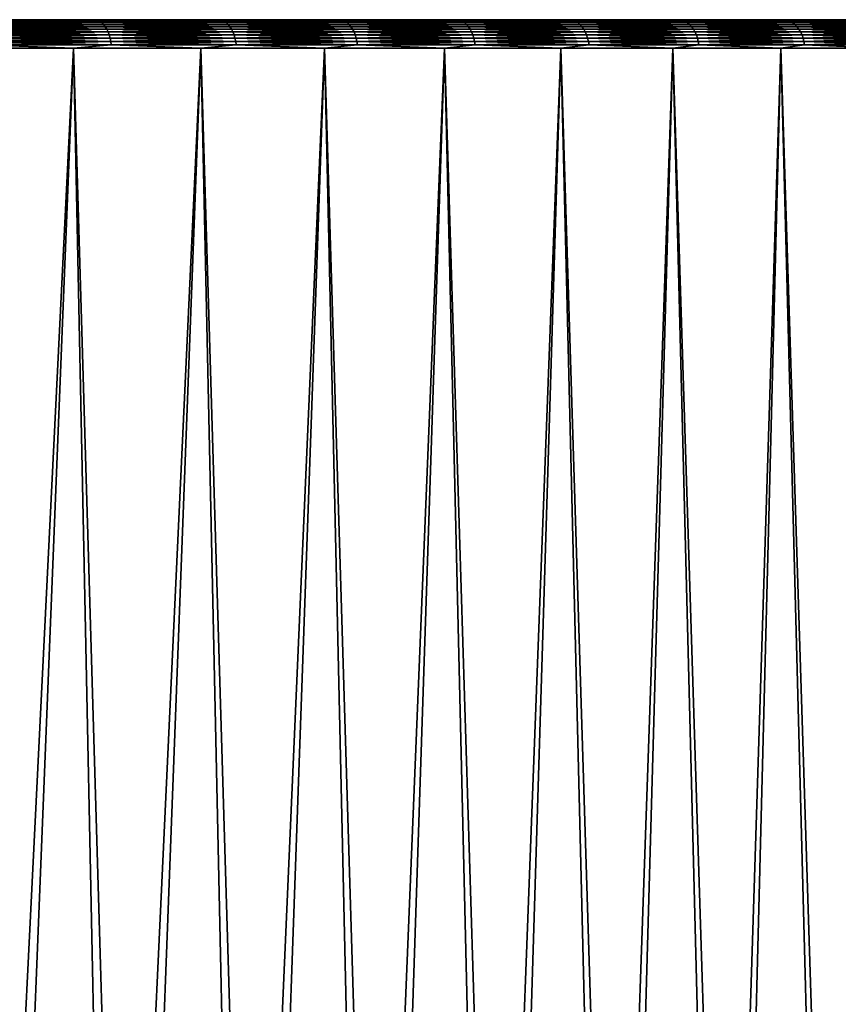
# Model space of a CAD drawing. Header units: millimetres. Extents: x -46 to 46, y -9 to 3208.
# Tile 318 of 401: x 26 to 34, y 1 to 11. Entities that reach past the tile are written whole.
import ezdxf

# ---------------------------------------------------------------- set-up
doc = ezdxf.new("R2010")
doc.units = ezdxf.units.MM
doc.header["$LTSCALE"] = 65.185185
for name, color, linetype in [('3', 7, 'CONTINUOUS'), ('4', 7, 'CONTINUOUS'), ('5', 7, 'CONTINUOUS'), ('6', 7, 'CONTINUOUS')]:
    doc.layers.add(name, color=color, linetype=linetype)

msp = doc.modelspace()

# ---------------------------------------------------------------- linework, layer by layer
at = {"layer": '3', "color": 7, "linetype": 'CONTINUOUS'}
for points in [[(26.588, 10.71, -36.318), (25.635, -8.483, -37.809), (25.259, 10.71, -37.254), (26.588, 10.71, -36.318)], [(26.984, -8.483, -36.859), (25.635, -8.483, -37.809), (26.588, 10.71, -36.318), (26.984, -8.483, -36.859)], [(27.881, 10.71, -35.335), (26.984, -8.483, -36.859), (26.588, 10.71, -36.318), (27.881, 10.71, -35.335)], [(28.297, -8.483, -35.861), (26.984, -8.483, -36.859), (27.881, 10.71, -35.335), (28.297, -8.483, -35.861)], [(29.139, 10.71, -34.305), (28.297, -8.483, -35.861), (27.881, 10.71, -35.335), (29.139, 10.71, -34.305)], [(29.573, -8.483, -34.816), (28.297, -8.483, -35.861), (29.139, 10.71, -34.305), (29.573, -8.483, -34.816)], [(30.358, 10.71, -33.231), (29.573, -8.483, -34.816), (29.139, 10.71, -34.305), (30.358, 10.71, -33.231)], [(30.81, -8.483, -33.725), (29.573, -8.483, -34.816), (30.358, 10.71, -33.231), (30.81, -8.483, -33.725)], [(31.538, 10.71, -32.113), (30.81, -8.483, -33.725), (30.358, 10.71, -33.231), (31.538, 10.71, -32.113)], [(32.008, -8.483, -32.591), (30.81, -8.483, -33.725), (31.538, 10.71, -32.113), (32.008, -8.483, -32.591)], [(32.677, 10.71, -30.953), (32.008, -8.483, -32.591), (31.538, 10.71, -32.113), (32.677, 10.71, -30.953)], [(33.164, -8.483, -31.414), (32.008, -8.483, -32.591), (32.677, 10.71, -30.953), (33.164, -8.483, -31.414)], [(33.773, 10.71, -29.754), (33.164, -8.483, -31.414), (32.677, 10.71, -30.953), (33.773, 10.71, -29.754)], [(34.276, -8.483, -30.197), (33.164, -8.483, -31.414), (33.773, 10.71, -29.754), (34.276, -8.483, -30.197)], [(34.825, 10.71, -28.515), (34.276, -8.483, -30.197), (33.773, 10.71, -29.754), (34.825, 10.71, -28.515)], [(35.344, -8.483, -28.939), (34.276, -8.483, -30.197), (34.825, 10.71, -28.515), (35.344, -8.483, -28.939)]]:
    msp.add_3dface(points, dxfattribs=at)
at = {"layer": '4', "color": 7, "linetype": 'CONTINUOUS'}
for points in [[(26.588, 10.71, 36.318), (25.259, 10.71, 37.254), (25.818, -8.483, 37.685), (26.588, 10.71, 36.318)], [(27.155, -8.483, 36.733), (26.588, 10.71, 36.318), (25.818, -8.483, 37.685), (27.155, -8.483, 36.733)], [(27.881, 10.71, 35.335), (26.588, 10.71, 36.318), (27.155, -8.483, 36.733), (27.881, 10.71, 35.335)], [(28.457, -8.483, 35.734), (27.881, 10.71, 35.335), (27.155, -8.483, 36.733), (28.457, -8.483, 35.734)], [(29.139, 10.71, 34.305), (27.881, 10.71, 35.335), (28.457, -8.483, 35.734), (29.139, 10.71, 34.305)], [(29.722, -8.483, 34.689), (29.139, 10.71, 34.305), (28.457, -8.483, 35.734), (29.722, -8.483, 34.689)], [(30.358, 10.71, 33.231), (29.139, 10.71, 34.305), (29.722, -8.483, 34.689), (30.358, 10.71, 33.231)], [(30.949, -8.483, 33.599), (30.358, 10.71, 33.231), (29.722, -8.483, 34.689), (30.949, -8.483, 33.599)], [(31.538, 10.71, 32.113), (30.358, 10.71, 33.231), (30.949, -8.483, 33.599), (31.538, 10.71, 32.113)], [(32.135, -8.483, 32.465), (31.538, 10.71, 32.113), (30.949, -8.483, 33.599), (32.135, -8.483, 32.465)], [(32.677, 10.71, 30.953), (31.538, 10.71, 32.113), (32.135, -8.483, 32.465), (32.677, 10.71, 30.953)], [(33.281, -8.483, 31.29), (32.677, 10.71, 30.953), (32.135, -8.483, 32.465), (33.281, -8.483, 31.29)], [(33.773, 10.71, 29.754), (32.677, 10.71, 30.953), (33.281, -8.483, 31.29), (33.773, 10.71, 29.754)], [(34.383, -8.483, 30.075), (33.773, 10.71, 29.754), (33.281, -8.483, 31.29), (34.383, -8.483, 30.075)], [(34.825, 10.71, 28.515), (33.773, 10.71, 29.754), (34.383, -8.483, 30.075), (34.825, 10.71, 28.515)]]:
    msp.add_3dface(points, dxfattribs=at)
at = {"layer": '5', "color": 7, "linetype": 'CONTINUOUS'}
for points in [[(26.411, 11, 36.076), (25.091, 11, 37.006), (25.519, 10.998, 36.755), (26.411, 11, 36.076)], [(26.815, 10.998, 35.82), (26.411, 11, 36.076), (25.519, 10.998, 36.755), (26.815, 10.998, 35.82)], [(27.696, 11, 35.099), (26.411, 11, 36.076), (26.815, 10.998, 35.82), (27.696, 11, 35.099)], [(28.076, 10.998, 34.841), (27.696, 11, 35.099), (26.815, 10.998, 35.82), (28.076, 10.998, 34.841)], [(28.945, 11, 34.076), (27.696, 11, 35.099), (28.076, 10.998, 34.841), (28.945, 11, 34.076)], [(29.302, 10.998, 33.816), (28.945, 11, 34.076), (28.076, 10.998, 34.841), (29.302, 10.998, 33.816)], [(30.156, 11, 33.009), (28.945, 11, 34.076), (29.302, 10.998, 33.816), (30.156, 11, 33.009)], [(30.49, 10.998, 32.749), (30.156, 11, 33.009), (29.302, 10.998, 33.816), (30.49, 10.998, 32.749)], [(31.328, 11, 31.899), (30.156, 11, 33.009), (30.49, 10.998, 32.749), (31.328, 11, 31.899)], [(31.64, 10.998, 31.64), (31.328, 11, 31.899), (30.49, 10.998, 32.749), (31.64, 10.998, 31.64)], [(32.46, 11, 30.747), (31.328, 11, 31.899), (31.64, 10.998, 31.64), (32.46, 11, 30.747)], [(32.749, 10.998, 30.49), (32.46, 11, 30.747), (31.64, 10.998, 31.64), (32.749, 10.998, 30.49)], [(33.549, 11, 29.555), (32.46, 11, 30.747), (32.749, 10.998, 30.49), (33.549, 11, 29.555)], [(33.816, 10.998, 29.302), (33.549, 11, 29.555), (32.749, 10.998, 30.49), (33.816, 10.998, 29.302)], [(34.594, 11, 28.325), (33.549, 11, 29.555), (33.816, 10.998, 29.302), (34.594, 11, 28.325)], [(34.841, 10.998, 28.076), (34.594, 11, 28.325), (33.816, 10.998, 29.302), (34.841, 10.998, 28.076)], [(26.815, 10.998, 35.82), (25.519, 10.998, 36.755), (26.836, 10.992, 35.848), (26.815, 10.998, 35.82)], [(26.836, 10.992, 35.848), (25.519, 10.998, 36.755), (25.539, 10.992, 36.783), (26.836, 10.992, 35.848)], [(26.836, 10.992, 35.848), (25.539, 10.992, 36.783), (26.856, 10.981, 35.876), (26.836, 10.992, 35.848)], [(26.856, 10.981, 35.876), (25.539, 10.992, 36.783), (25.559, 10.981, 36.811), (26.856, 10.981, 35.876)], [(26.856, 10.981, 35.876), (25.559, 10.981, 36.811), (26.876, 10.967, 35.902), (26.856, 10.981, 35.876)], [(26.876, 10.967, 35.902), (25.559, 10.981, 36.811), (25.577, 10.967, 36.838), (26.876, 10.967, 35.902)], [(26.876, 10.967, 35.902), (25.577, 10.967, 36.838), (26.894, 10.949, 35.926), (26.876, 10.967, 35.902)], [(26.894, 10.949, 35.926), (25.577, 10.967, 36.838), (25.594, 10.949, 36.863), (26.894, 10.949, 35.926)], [(26.894, 10.949, 35.926), (25.594, 10.949, 36.863), (26.911, 10.928, 35.949), (26.894, 10.949, 35.926)], [(26.911, 10.928, 35.949), (25.594, 10.949, 36.863), (25.611, 10.928, 36.886), (26.911, 10.928, 35.949)], [(26.911, 10.928, 35.949), (25.611, 10.928, 36.886), (26.926, 10.903, 35.969), (26.911, 10.928, 35.949)], [(26.926, 10.903, 35.969), (25.611, 10.928, 36.886), (25.625, 10.903, 36.907), (26.926, 10.903, 35.969)], [(26.926, 10.903, 35.969), (25.625, 10.903, 36.907), (26.94, 10.876, 35.987), (26.926, 10.903, 35.969)], [(26.94, 10.876, 35.987), (25.625, 10.903, 36.907), (25.638, 10.876, 36.926), (26.94, 10.876, 35.987)], [(28.076, 10.998, 34.841), (26.815, 10.998, 35.82), (28.098, 10.992, 34.868), (28.076, 10.998, 34.841)], [(28.098, 10.992, 34.868), (26.815, 10.998, 35.82), (26.836, 10.992, 35.848), (28.098, 10.992, 34.868)], [(28.098, 10.992, 34.868), (26.836, 10.992, 35.848), (28.119, 10.981, 34.894), (28.098, 10.992, 34.868)], [(28.119, 10.981, 34.894), (26.836, 10.992, 35.848), (26.856, 10.981, 35.876), (28.119, 10.981, 34.894)], [(28.119, 10.981, 34.894), (26.856, 10.981, 35.876), (28.14, 10.967, 34.919), (28.119, 10.981, 34.894)], [(28.14, 10.967, 34.919), (26.856, 10.981, 35.876), (26.876, 10.967, 35.902), (28.14, 10.967, 34.919)], [(28.14, 10.967, 34.919), (26.876, 10.967, 35.902), (28.159, 10.949, 34.943), (28.14, 10.967, 34.919)], [(28.159, 10.949, 34.943), (26.876, 10.967, 35.902), (26.894, 10.949, 35.926), (28.159, 10.949, 34.943)], [(28.159, 10.949, 34.943), (26.894, 10.949, 35.926), (28.177, 10.928, 34.965), (28.159, 10.949, 34.943)], [(28.177, 10.928, 34.965), (26.894, 10.949, 35.926), (26.911, 10.928, 35.949), (28.177, 10.928, 34.965)], [(28.177, 10.928, 34.965), (26.911, 10.928, 35.949), (28.193, 10.903, 34.985), (28.177, 10.928, 34.965)], [(28.193, 10.903, 34.985), (26.911, 10.928, 35.949), (26.926, 10.903, 35.969), (28.193, 10.903, 34.985)], [(28.193, 10.903, 34.985), (26.926, 10.903, 35.969), (28.207, 10.876, 35.003), (28.193, 10.903, 34.985)], [(28.207, 10.876, 35.003), (26.926, 10.903, 35.969), (26.94, 10.876, 35.987), (28.207, 10.876, 35.003)], [(29.302, 10.998, 33.816), (28.076, 10.998, 34.841), (29.325, 10.992, 33.843), (29.302, 10.998, 33.816)], [(29.325, 10.992, 33.843), (28.076, 10.998, 34.841), (28.098, 10.992, 34.868), (29.325, 10.992, 33.843)], [(29.325, 10.992, 33.843), (28.098, 10.992, 34.868), (29.347, 10.981, 33.868), (29.325, 10.992, 33.843)], [(29.347, 10.981, 33.868), (28.098, 10.992, 34.868), (28.119, 10.981, 34.894), (29.347, 10.981, 33.868)], [(29.347, 10.981, 33.868), (28.119, 10.981, 34.894), (29.368, 10.967, 33.893), (29.347, 10.981, 33.868)], [(29.368, 10.967, 33.893), (28.119, 10.981, 34.894), (28.14, 10.967, 34.919), (29.368, 10.967, 33.893)], [(29.368, 10.967, 33.893), (28.14, 10.967, 34.919), (29.388, 10.949, 33.916), (29.368, 10.967, 33.893)], [(29.388, 10.949, 33.916), (28.14, 10.967, 34.919), (28.159, 10.949, 34.943), (29.388, 10.949, 33.916)], [(29.388, 10.949, 33.916), (28.159, 10.949, 34.943), (29.407, 10.928, 33.937), (29.388, 10.949, 33.916)], [(29.407, 10.928, 33.937), (28.159, 10.949, 34.943), (28.177, 10.928, 34.965), (29.407, 10.928, 33.937)], [(29.407, 10.928, 33.937), (28.177, 10.928, 34.965), (29.424, 10.903, 33.957), (29.407, 10.928, 33.937)], [(29.424, 10.903, 33.957), (28.177, 10.928, 34.965), (28.193, 10.903, 34.985), (29.424, 10.903, 33.957)], [(29.424, 10.903, 33.957), (28.193, 10.903, 34.985), (29.438, 10.876, 33.974), (29.424, 10.903, 33.957)], [(29.438, 10.876, 33.974), (28.193, 10.903, 34.985), (28.207, 10.876, 35.003), (29.438, 10.876, 33.974)], [(30.49, 10.998, 32.749), (29.302, 10.998, 33.816), (30.514, 10.992, 32.774), (30.49, 10.998, 32.749)], [(30.514, 10.992, 32.774), (29.302, 10.998, 33.816), (29.325, 10.992, 33.843), (30.514, 10.992, 32.774)], [(30.514, 10.992, 32.774), (29.325, 10.992, 33.843), (30.537, 10.981, 32.799), (30.514, 10.992, 32.774)], [(30.537, 10.981, 32.799), (29.325, 10.992, 33.843), (29.347, 10.981, 33.868), (30.537, 10.981, 32.799)], [(30.537, 10.981, 32.799), (29.347, 10.981, 33.868), (30.559, 10.967, 32.823), (30.537, 10.981, 32.799)], [(30.559, 10.967, 32.823), (29.347, 10.981, 33.868), (29.368, 10.967, 33.893), (30.559, 10.967, 32.823)], [(30.559, 10.967, 32.823), (29.368, 10.967, 33.893), (30.58, 10.949, 32.845), (30.559, 10.967, 32.823)], [(30.58, 10.949, 32.845), (29.368, 10.967, 33.893), (29.388, 10.949, 33.916), (30.58, 10.949, 32.845)], [(30.58, 10.949, 32.845), (29.388, 10.949, 33.916), (30.599, 10.928, 32.866), (30.58, 10.949, 32.845)], [(30.599, 10.928, 32.866), (29.388, 10.949, 33.916), (29.407, 10.928, 33.937), (30.599, 10.928, 32.866)], [(30.599, 10.928, 32.866), (29.407, 10.928, 33.937), (30.617, 10.903, 32.885), (30.599, 10.928, 32.866)], [(30.617, 10.903, 32.885), (29.407, 10.928, 33.937), (29.424, 10.903, 33.957), (30.617, 10.903, 32.885)], [(30.617, 10.903, 32.885), (29.424, 10.903, 33.957), (30.632, 10.876, 32.901), (30.617, 10.903, 32.885)], [(30.632, 10.876, 32.901), (29.424, 10.903, 33.957), (29.438, 10.876, 33.974), (30.632, 10.876, 32.901)], [(31.64, 10.998, 31.64), (30.49, 10.998, 32.749), (31.664, 10.992, 31.664), (31.64, 10.998, 31.64)], [(31.664, 10.992, 31.664), (30.49, 10.998, 32.749), (30.514, 10.992, 32.774), (31.664, 10.992, 31.664)], [(31.664, 10.992, 31.664), (30.514, 10.992, 32.774), (31.688, 10.981, 31.688), (31.664, 10.992, 31.664)], [(31.688, 10.981, 31.688), (30.514, 10.992, 32.774), (30.537, 10.981, 32.799), (31.688, 10.981, 31.688)], [(31.688, 10.981, 31.688), (30.537, 10.981, 32.799), (31.711, 10.967, 31.711), (31.688, 10.981, 31.688)], [(31.711, 10.967, 31.711), (30.537, 10.981, 32.799), (30.559, 10.967, 32.823), (31.711, 10.967, 31.711)], [(31.711, 10.967, 31.711), (30.559, 10.967, 32.823), (31.733, 10.949, 31.733), (31.711, 10.967, 31.711)], [(31.733, 10.949, 31.733), (30.559, 10.967, 32.823), (30.58, 10.949, 32.845), (31.733, 10.949, 31.733)], [(31.733, 10.949, 31.733), (30.58, 10.949, 32.845), (31.753, 10.928, 31.753), (31.733, 10.949, 31.733)], [(31.753, 10.928, 31.753), (30.58, 10.949, 32.845), (30.599, 10.928, 32.866), (31.753, 10.928, 31.753)], [(31.753, 10.928, 31.753), (30.599, 10.928, 32.866), (31.771, 10.903, 31.771), (31.753, 10.928, 31.753)], [(31.771, 10.903, 31.771), (30.599, 10.928, 32.866), (30.617, 10.903, 32.885), (31.771, 10.903, 31.771)], [(31.771, 10.903, 31.771), (30.617, 10.903, 32.885), (31.787, 10.876, 31.787), (31.771, 10.903, 31.771)], [(31.787, 10.876, 31.787), (30.617, 10.903, 32.885), (30.632, 10.876, 32.901), (31.787, 10.876, 31.787)], [(32.749, 10.998, 30.49), (31.64, 10.998, 31.64), (32.774, 10.992, 30.514), (32.749, 10.998, 30.49)], [(32.774, 10.992, 30.514), (31.64, 10.998, 31.64), (31.664, 10.992, 31.664), (32.774, 10.992, 30.514)], [(32.774, 10.992, 30.514), (31.664, 10.992, 31.664), (32.799, 10.981, 30.537), (32.774, 10.992, 30.514)], [(32.799, 10.981, 30.537), (31.664, 10.992, 31.664), (31.688, 10.981, 31.688), (32.799, 10.981, 30.537)], [(32.799, 10.981, 30.537), (31.688, 10.981, 31.688), (32.823, 10.967, 30.559), (32.799, 10.981, 30.537)], [(32.823, 10.967, 30.559), (31.688, 10.981, 31.688), (31.711, 10.967, 31.711), (32.823, 10.967, 30.559)], [(32.823, 10.967, 30.559), (31.711, 10.967, 31.711), (32.845, 10.949, 30.58), (32.823, 10.967, 30.559)], [(32.845, 10.949, 30.58), (31.711, 10.967, 31.711), (31.733, 10.949, 31.733), (32.845, 10.949, 30.58)], [(32.845, 10.949, 30.58), (31.733, 10.949, 31.733), (32.866, 10.928, 30.599), (32.845, 10.949, 30.58)], [(32.866, 10.928, 30.599), (31.733, 10.949, 31.733), (31.753, 10.928, 31.753), (32.866, 10.928, 30.599)], [(32.866, 10.928, 30.599), (31.753, 10.928, 31.753), (32.885, 10.903, 30.617), (32.866, 10.928, 30.599)], [(32.885, 10.903, 30.617), (31.753, 10.928, 31.753), (31.771, 10.903, 31.771), (32.885, 10.903, 30.617)], [(32.885, 10.903, 30.617), (31.771, 10.903, 31.771), (32.901, 10.876, 30.632), (32.885, 10.903, 30.617)], [(32.901, 10.876, 30.632), (31.771, 10.903, 31.771), (31.787, 10.876, 31.787), (32.901, 10.876, 30.632)], [(33.816, 10.998, 29.302), (32.749, 10.998, 30.49), (33.843, 10.992, 29.325), (33.816, 10.998, 29.302)], [(33.843, 10.992, 29.325), (32.749, 10.998, 30.49), (32.774, 10.992, 30.514), (33.843, 10.992, 29.325)], [(33.843, 10.992, 29.325), (32.774, 10.992, 30.514), (33.868, 10.981, 29.347), (33.843, 10.992, 29.325)], [(33.868, 10.981, 29.347), (32.774, 10.992, 30.514), (32.799, 10.981, 30.537), (33.868, 10.981, 29.347)], [(33.868, 10.981, 29.347), (32.799, 10.981, 30.537), (33.893, 10.967, 29.368), (33.868, 10.981, 29.347)], [(33.893, 10.967, 29.368), (32.799, 10.981, 30.537), (32.823, 10.967, 30.559), (33.893, 10.967, 29.368)], [(33.893, 10.967, 29.368), (32.823, 10.967, 30.559), (33.916, 10.949, 29.388), (33.893, 10.967, 29.368)], [(33.916, 10.949, 29.388), (32.823, 10.967, 30.559), (32.845, 10.949, 30.58), (33.916, 10.949, 29.388)], [(33.916, 10.949, 29.388), (32.845, 10.949, 30.58), (33.937, 10.928, 29.407), (33.916, 10.949, 29.388)], [(33.937, 10.928, 29.407), (32.845, 10.949, 30.58), (32.866, 10.928, 30.599), (33.937, 10.928, 29.407)], [(33.937, 10.928, 29.407), (32.866, 10.928, 30.599), (33.957, 10.903, 29.424), (33.937, 10.928, 29.407)], [(33.957, 10.903, 29.424), (32.866, 10.928, 30.599), (32.885, 10.903, 30.617), (33.957, 10.903, 29.424)], [(33.957, 10.903, 29.424), (32.885, 10.903, 30.617), (33.974, 10.876, 29.438), (33.957, 10.903, 29.424)], [(33.974, 10.876, 29.438), (32.885, 10.903, 30.617), (32.901, 10.876, 30.632), (33.974, 10.876, 29.438)], [(34.841, 10.998, 28.076), (33.816, 10.998, 29.302), (34.868, 10.992, 28.098), (34.841, 10.998, 28.076)], [(34.868, 10.992, 28.098), (33.816, 10.998, 29.302), (33.843, 10.992, 29.325), (34.868, 10.992, 28.098)], [(34.868, 10.992, 28.098), (33.843, 10.992, 29.325), (34.894, 10.981, 28.119), (34.868, 10.992, 28.098)], [(34.894, 10.981, 28.119), (33.843, 10.992, 29.325), (33.868, 10.981, 29.347), (34.894, 10.981, 28.119)], [(34.894, 10.981, 28.119), (33.868, 10.981, 29.347), (34.919, 10.967, 28.14), (34.894, 10.981, 28.119)], [(34.919, 10.967, 28.14), (33.868, 10.981, 29.347), (33.893, 10.967, 29.368), (34.919, 10.967, 28.14)], [(34.919, 10.967, 28.14), (33.893, 10.967, 29.368), (34.943, 10.949, 28.159), (34.919, 10.967, 28.14)], [(34.943, 10.949, 28.159), (33.893, 10.967, 29.368), (33.916, 10.949, 29.388), (34.943, 10.949, 28.159)], [(34.943, 10.949, 28.159), (33.916, 10.949, 29.388), (34.965, 10.928, 28.177), (34.943, 10.949, 28.159)], [(34.965, 10.928, 28.177), (33.916, 10.949, 29.388), (33.937, 10.928, 29.407), (34.965, 10.928, 28.177)], [(34.965, 10.928, 28.177), (33.937, 10.928, 29.407), (34.985, 10.903, 28.193), (34.965, 10.928, 28.177)], [(34.985, 10.903, 28.193), (33.937, 10.928, 29.407), (33.957, 10.903, 29.424), (34.985, 10.903, 28.193)], [(34.985, 10.903, 28.193), (33.957, 10.903, 29.424), (35.003, 10.876, 28.207), (34.985, 10.903, 28.193)], [(35.003, 10.876, 28.207), (33.957, 10.903, 29.424), (33.974, 10.876, 29.438), (35.003, 10.876, 28.207)], [(26.94, 10.876, 35.987), (25.638, 10.876, 36.926), (26.951, 10.846, 36.002), (26.94, 10.876, 35.987)], [(26.951, 10.846, 36.002), (25.638, 10.876, 36.926), (25.649, 10.846, 36.941), (26.951, 10.846, 36.002)], [(26.951, 10.846, 36.002), (25.649, 10.846, 36.941), (26.96, 10.814, 36.015), (26.951, 10.846, 36.002)], [(26.96, 10.814, 36.015), (25.649, 10.846, 36.941), (25.658, 10.814, 36.954), (26.96, 10.814, 36.015)], [(26.96, 10.814, 36.015), (25.658, 10.814, 36.954), (26.967, 10.78, 36.024), (26.96, 10.814, 36.015)], [(26.967, 10.78, 36.024), (25.658, 10.814, 36.954), (25.664, 10.78, 36.963), (26.967, 10.78, 36.024)], [(28.207, 10.876, 35.003), (26.94, 10.876, 35.987), (28.219, 10.846, 35.017), (28.207, 10.876, 35.003)], [(28.219, 10.846, 35.017), (26.94, 10.876, 35.987), (26.951, 10.846, 36.002), (28.219, 10.846, 35.017)], [(28.219, 10.846, 35.017), (26.951, 10.846, 36.002), (28.228, 10.814, 35.029), (28.219, 10.846, 35.017)], [(28.228, 10.814, 35.029), (26.951, 10.846, 36.002), (26.96, 10.814, 36.015), (28.228, 10.814, 35.029)], [(28.228, 10.814, 35.029), (26.96, 10.814, 36.015), (28.236, 10.78, 35.038), (28.228, 10.814, 35.029)], [(28.236, 10.78, 35.038), (26.96, 10.814, 36.015), (26.967, 10.78, 36.024), (28.236, 10.78, 35.038)], [(29.438, 10.876, 33.974), (28.207, 10.876, 35.003), (29.451, 10.846, 33.988), (29.438, 10.876, 33.974)], [(29.451, 10.846, 33.988), (28.207, 10.876, 35.003), (28.219, 10.846, 35.017), (29.451, 10.846, 33.988)], [(29.451, 10.846, 33.988), (28.219, 10.846, 35.017), (29.461, 10.814, 34), (29.451, 10.846, 33.988)], [(29.461, 10.814, 34), (28.219, 10.846, 35.017), (28.228, 10.814, 35.029), (29.461, 10.814, 34)], [(29.461, 10.814, 34), (28.228, 10.814, 35.029), (29.468, 10.78, 34.008), (29.461, 10.814, 34)], [(29.468, 10.78, 34.008), (28.228, 10.814, 35.029), (28.236, 10.78, 35.038), (29.468, 10.78, 34.008)], [(30.632, 10.876, 32.901), (29.438, 10.876, 33.974), (30.645, 10.846, 32.915), (30.632, 10.876, 32.901)], [(30.645, 10.846, 32.915), (29.438, 10.876, 33.974), (29.451, 10.846, 33.988), (30.645, 10.846, 32.915)], [(30.645, 10.846, 32.915), (29.451, 10.846, 33.988), (30.656, 10.814, 32.926), (30.645, 10.846, 32.915)], [(30.656, 10.814, 32.926), (29.451, 10.846, 33.988), (29.461, 10.814, 34), (30.656, 10.814, 32.926)], [(30.656, 10.814, 32.926), (29.461, 10.814, 34), (30.663, 10.78, 32.935), (30.656, 10.814, 32.926)], [(30.663, 10.78, 32.935), (29.461, 10.814, 34), (29.468, 10.78, 34.008), (30.663, 10.78, 32.935)], [(31.787, 10.876, 31.787), (30.632, 10.876, 32.901), (31.8, 10.846, 31.8), (31.787, 10.876, 31.787)], [(31.8, 10.846, 31.8), (30.632, 10.876, 32.901), (30.645, 10.846, 32.915), (31.8, 10.846, 31.8)], [(31.8, 10.846, 31.8), (30.645, 10.846, 32.915), (31.811, 10.814, 31.811), (31.8, 10.846, 31.8)], [(31.811, 10.814, 31.811), (30.645, 10.846, 32.915), (30.656, 10.814, 32.926), (31.811, 10.814, 31.811)], [(31.811, 10.814, 31.811), (30.656, 10.814, 32.926), (31.819, 10.78, 31.819), (31.811, 10.814, 31.811)], [(31.819, 10.78, 31.819), (30.656, 10.814, 32.926), (30.663, 10.78, 32.935), (31.819, 10.78, 31.819)], [(32.901, 10.876, 30.632), (31.787, 10.876, 31.787), (32.915, 10.846, 30.645), (32.901, 10.876, 30.632)], [(32.915, 10.846, 30.645), (31.787, 10.876, 31.787), (31.8, 10.846, 31.8), (32.915, 10.846, 30.645)], [(32.915, 10.846, 30.645), (31.8, 10.846, 31.8), (32.926, 10.814, 30.656), (32.915, 10.846, 30.645)], [(32.926, 10.814, 30.656), (31.8, 10.846, 31.8), (31.811, 10.814, 31.811), (32.926, 10.814, 30.656)], [(32.926, 10.814, 30.656), (31.811, 10.814, 31.811), (32.935, 10.78, 30.663), (32.926, 10.814, 30.656)], [(32.935, 10.78, 30.663), (31.811, 10.814, 31.811), (31.819, 10.78, 31.819), (32.935, 10.78, 30.663)], [(33.974, 10.876, 29.438), (32.901, 10.876, 30.632), (33.988, 10.846, 29.451), (33.974, 10.876, 29.438)], [(33.988, 10.846, 29.451), (32.901, 10.876, 30.632), (32.915, 10.846, 30.645), (33.988, 10.846, 29.451)], [(33.988, 10.846, 29.451), (32.915, 10.846, 30.645), (34, 10.814, 29.461), (33.988, 10.846, 29.451)], [(34, 10.814, 29.461), (32.915, 10.846, 30.645), (32.926, 10.814, 30.656), (34, 10.814, 29.461)], [(34, 10.814, 29.461), (32.926, 10.814, 30.656), (34.008, 10.78, 29.468), (34, 10.814, 29.461)], [(34.008, 10.78, 29.468), (32.926, 10.814, 30.656), (32.935, 10.78, 30.663), (34.008, 10.78, 29.468)], [(35.003, 10.876, 28.207), (33.974, 10.876, 29.438), (35.017, 10.846, 28.219), (35.003, 10.876, 28.207)], [(35.017, 10.846, 28.219), (33.974, 10.876, 29.438), (33.988, 10.846, 29.451), (35.017, 10.846, 28.219)], [(35.017, 10.846, 28.219), (33.988, 10.846, 29.451), (35.029, 10.814, 28.228), (35.017, 10.846, 28.219)], [(35.029, 10.814, 28.228), (33.988, 10.846, 29.451), (34, 10.814, 29.461), (35.029, 10.814, 28.228)], [(35.029, 10.814, 28.228), (34, 10.814, 29.461), (35.038, 10.78, 28.236), (35.029, 10.814, 28.228)], [(35.038, 10.78, 28.236), (34, 10.814, 29.461), (34.008, 10.78, 29.468), (35.038, 10.78, 28.236)], [(25.259, 10.71, 37.254), (26.588, 10.71, 36.318), (25.668, 10.746, 36.97), (25.259, 10.71, 37.254)], [(26.967, 10.78, 36.024), (25.664, 10.78, 36.963), (26.972, 10.746, 36.03), (26.967, 10.78, 36.024)], [(26.972, 10.746, 36.03), (25.664, 10.78, 36.963), (25.668, 10.746, 36.97), (26.972, 10.746, 36.03)], [(26.588, 10.71, 36.318), (26.972, 10.746, 36.03), (25.668, 10.746, 36.97), (26.588, 10.71, 36.318)], [(26.588, 10.71, 36.318), (27.881, 10.71, 35.335), (26.972, 10.746, 36.03), (26.588, 10.71, 36.318)], [(28.236, 10.78, 35.038), (26.967, 10.78, 36.024), (28.24, 10.746, 35.044), (28.236, 10.78, 35.038)], [(28.24, 10.746, 35.044), (26.967, 10.78, 36.024), (26.972, 10.746, 36.03), (28.24, 10.746, 35.044)], [(27.881, 10.71, 35.335), (28.24, 10.746, 35.044), (26.972, 10.746, 36.03), (27.881, 10.71, 35.335)], [(27.881, 10.71, 35.335), (29.139, 10.71, 34.305), (28.24, 10.746, 35.044), (27.881, 10.71, 35.335)], [(29.468, 10.78, 34.008), (28.236, 10.78, 35.038), (29.473, 10.746, 34.014), (29.468, 10.78, 34.008)], [(29.473, 10.746, 34.014), (28.236, 10.78, 35.038), (28.24, 10.746, 35.044), (29.473, 10.746, 34.014)], [(29.139, 10.71, 34.305), (29.473, 10.746, 34.014), (28.24, 10.746, 35.044), (29.139, 10.71, 34.305)], [(29.139, 10.71, 34.305), (30.358, 10.71, 33.231), (29.473, 10.746, 34.014), (29.139, 10.71, 34.305)], [(30.663, 10.78, 32.935), (29.468, 10.78, 34.008), (30.668, 10.746, 32.94), (30.663, 10.78, 32.935)], [(30.668, 10.746, 32.94), (29.468, 10.78, 34.008), (29.473, 10.746, 34.014), (30.668, 10.746, 32.94)], [(30.358, 10.71, 33.231), (30.668, 10.746, 32.94), (29.473, 10.746, 34.014), (30.358, 10.71, 33.231)], [(30.358, 10.71, 33.231), (31.538, 10.71, 32.113), (30.668, 10.746, 32.94), (30.358, 10.71, 33.231)], [(31.819, 10.78, 31.819), (30.663, 10.78, 32.935), (31.825, 10.746, 31.825), (31.819, 10.78, 31.819)], [(31.825, 10.746, 31.825), (30.663, 10.78, 32.935), (30.668, 10.746, 32.94), (31.825, 10.746, 31.825)], [(31.538, 10.71, 32.113), (31.825, 10.746, 31.825), (30.668, 10.746, 32.94), (31.538, 10.71, 32.113)], [(31.538, 10.71, 32.113), (32.677, 10.71, 30.953), (31.825, 10.746, 31.825), (31.538, 10.71, 32.113)], [(32.935, 10.78, 30.663), (31.819, 10.78, 31.819), (32.94, 10.746, 30.668), (32.935, 10.78, 30.663)], [(32.94, 10.746, 30.668), (31.819, 10.78, 31.819), (31.825, 10.746, 31.825), (32.94, 10.746, 30.668)], [(32.677, 10.71, 30.953), (32.94, 10.746, 30.668), (31.825, 10.746, 31.825), (32.677, 10.71, 30.953)], [(32.677, 10.71, 30.953), (33.773, 10.71, 29.754), (32.94, 10.746, 30.668), (32.677, 10.71, 30.953)], [(34.008, 10.78, 29.468), (32.935, 10.78, 30.663), (34.014, 10.746, 29.473), (34.008, 10.78, 29.468)], [(34.014, 10.746, 29.473), (32.935, 10.78, 30.663), (32.94, 10.746, 30.668), (34.014, 10.746, 29.473)], [(33.773, 10.71, 29.754), (34.014, 10.746, 29.473), (32.94, 10.746, 30.668), (33.773, 10.71, 29.754)], [(33.773, 10.71, 29.754), (34.825, 10.71, 28.515), (34.014, 10.746, 29.473), (33.773, 10.71, 29.754)], [(35.038, 10.78, 28.236), (34.008, 10.78, 29.468), (35.044, 10.746, 28.24), (35.038, 10.78, 28.236)], [(35.044, 10.746, 28.24), (34.008, 10.78, 29.468), (34.014, 10.746, 29.473), (35.044, 10.746, 28.24)], [(34.825, 10.71, 28.515), (35.044, 10.746, 28.24), (34.014, 10.746, 29.473), (34.825, 10.71, 28.515)]]:
    msp.add_3dface(points, dxfattribs=at)
at = {"layer": '6', "color": 7, "linetype": 'CONTINUOUS'}
for points in [[(25.091, 11, -37.006), (26.411, 11, -36.076), (25.519, 10.998, -36.755), (25.091, 11, -37.006)], [(25.519, 10.998, -36.755), (26.411, 11, -36.076), (26.815, 10.998, -35.82), (25.519, 10.998, -36.755)], [(26.411, 11, -36.076), (27.696, 11, -35.099), (26.815, 10.998, -35.82), (26.411, 11, -36.076)], [(26.815, 10.998, -35.82), (27.696, 11, -35.099), (28.076, 10.998, -34.841), (26.815, 10.998, -35.82)], [(27.696, 11, -35.099), (28.945, 11, -34.076), (28.076, 10.998, -34.841), (27.696, 11, -35.099)], [(28.076, 10.998, -34.841), (28.945, 11, -34.076), (29.302, 10.998, -33.816), (28.076, 10.998, -34.841)], [(28.945, 11, -34.076), (30.156, 11, -33.009), (29.302, 10.998, -33.816), (28.945, 11, -34.076)], [(29.302, 10.998, -33.816), (30.156, 11, -33.009), (30.49, 10.998, -32.749), (29.302, 10.998, -33.816)], [(30.156, 11, -33.009), (31.328, 11, -31.899), (30.49, 10.998, -32.749), (30.156, 11, -33.009)], [(30.49, 10.998, -32.749), (31.328, 11, -31.899), (31.64, 10.998, -31.64), (30.49, 10.998, -32.749)], [(31.328, 11, -31.899), (32.46, 11, -30.747), (31.64, 10.998, -31.64), (31.328, 11, -31.899)], [(31.64, 10.998, -31.64), (32.46, 11, -30.747), (32.749, 10.998, -30.49), (31.64, 10.998, -31.64)], [(32.46, 11, -30.747), (33.549, 11, -29.555), (32.749, 10.998, -30.49), (32.46, 11, -30.747)], [(32.749, 10.998, -30.49), (33.549, 11, -29.555), (33.816, 10.998, -29.302), (32.749, 10.998, -30.49)], [(33.549, 11, -29.555), (34.594, 11, -28.325), (33.816, 10.998, -29.302), (33.549, 11, -29.555)], [(33.816, 10.998, -29.302), (34.594, 11, -28.325), (34.841, 10.998, -28.076), (33.816, 10.998, -29.302)], [(25.519, 10.998, -36.755), (26.815, 10.998, -35.82), (25.539, 10.992, -36.783), (25.519, 10.998, -36.755)], [(25.539, 10.992, -36.783), (26.815, 10.998, -35.82), (26.836, 10.992, -35.848), (25.539, 10.992, -36.783)], [(25.539, 10.992, -36.783), (26.836, 10.992, -35.848), (25.559, 10.981, -36.811), (25.539, 10.992, -36.783)], [(25.559, 10.981, -36.811), (26.836, 10.992, -35.848), (26.856, 10.981, -35.876), (25.559, 10.981, -36.811)], [(25.559, 10.981, -36.811), (26.856, 10.981, -35.876), (25.577, 10.967, -36.838), (25.559, 10.981, -36.811)], [(25.577, 10.967, -36.838), (26.856, 10.981, -35.876), (26.876, 10.967, -35.902), (25.577, 10.967, -36.838)], [(25.577, 10.967, -36.838), (26.876, 10.967, -35.902), (25.594, 10.949, -36.863), (25.577, 10.967, -36.838)], [(25.594, 10.949, -36.863), (26.876, 10.967, -35.902), (26.894, 10.949, -35.926), (25.594, 10.949, -36.863)], [(25.594, 10.949, -36.863), (26.894, 10.949, -35.926), (25.611, 10.928, -36.886), (25.594, 10.949, -36.863)], [(25.611, 10.928, -36.886), (26.894, 10.949, -35.926), (26.911, 10.928, -35.949), (25.611, 10.928, -36.886)], [(25.611, 10.928, -36.886), (26.911, 10.928, -35.949), (25.625, 10.903, -36.907), (25.611, 10.928, -36.886)], [(25.625, 10.903, -36.907), (26.911, 10.928, -35.949), (26.926, 10.903, -35.969), (25.625, 10.903, -36.907)], [(25.625, 10.903, -36.907), (26.926, 10.903, -35.969), (25.638, 10.876, -36.926), (25.625, 10.903, -36.907)], [(25.638, 10.876, -36.926), (26.926, 10.903, -35.969), (26.94, 10.876, -35.987), (25.638, 10.876, -36.926)], [(26.815, 10.998, -35.82), (28.076, 10.998, -34.841), (26.836, 10.992, -35.848), (26.815, 10.998, -35.82)], [(26.836, 10.992, -35.848), (28.076, 10.998, -34.841), (28.098, 10.992, -34.868), (26.836, 10.992, -35.848)], [(26.836, 10.992, -35.848), (28.098, 10.992, -34.868), (26.856, 10.981, -35.876), (26.836, 10.992, -35.848)], [(26.856, 10.981, -35.876), (28.098, 10.992, -34.868), (28.119, 10.981, -34.894), (26.856, 10.981, -35.876)], [(26.856, 10.981, -35.876), (28.119, 10.981, -34.894), (26.876, 10.967, -35.902), (26.856, 10.981, -35.876)], [(26.876, 10.967, -35.902), (28.119, 10.981, -34.894), (28.14, 10.967, -34.919), (26.876, 10.967, -35.902)], [(26.876, 10.967, -35.902), (28.14, 10.967, -34.919), (26.894, 10.949, -35.926), (26.876, 10.967, -35.902)], [(26.894, 10.949, -35.926), (28.14, 10.967, -34.919), (28.159, 10.949, -34.943), (26.894, 10.949, -35.926)], [(26.894, 10.949, -35.926), (28.159, 10.949, -34.943), (26.911, 10.928, -35.949), (26.894, 10.949, -35.926)], [(26.911, 10.928, -35.949), (28.159, 10.949, -34.943), (28.177, 10.928, -34.965), (26.911, 10.928, -35.949)], [(26.911, 10.928, -35.949), (28.177, 10.928, -34.965), (26.926, 10.903, -35.969), (26.911, 10.928, -35.949)], [(26.926, 10.903, -35.969), (28.177, 10.928, -34.965), (28.193, 10.903, -34.985), (26.926, 10.903, -35.969)], [(26.926, 10.903, -35.969), (28.193, 10.903, -34.985), (26.94, 10.876, -35.987), (26.926, 10.903, -35.969)], [(26.94, 10.876, -35.987), (28.193, 10.903, -34.985), (28.207, 10.876, -35.003), (26.94, 10.876, -35.987)], [(28.076, 10.998, -34.841), (29.302, 10.998, -33.816), (28.098, 10.992, -34.868), (28.076, 10.998, -34.841)], [(28.098, 10.992, -34.868), (29.302, 10.998, -33.816), (29.325, 10.992, -33.843), (28.098, 10.992, -34.868)], [(28.098, 10.992, -34.868), (29.325, 10.992, -33.843), (28.119, 10.981, -34.894), (28.098, 10.992, -34.868)], [(28.119, 10.981, -34.894), (29.325, 10.992, -33.843), (29.347, 10.981, -33.868), (28.119, 10.981, -34.894)], [(28.119, 10.981, -34.894), (29.347, 10.981, -33.868), (28.14, 10.967, -34.919), (28.119, 10.981, -34.894)], [(28.14, 10.967, -34.919), (29.347, 10.981, -33.868), (29.368, 10.967, -33.893), (28.14, 10.967, -34.919)], [(28.14, 10.967, -34.919), (29.368, 10.967, -33.893), (28.159, 10.949, -34.943), (28.14, 10.967, -34.919)], [(28.159, 10.949, -34.943), (29.368, 10.967, -33.893), (29.388, 10.949, -33.916), (28.159, 10.949, -34.943)], [(28.159, 10.949, -34.943), (29.388, 10.949, -33.916), (28.177, 10.928, -34.965), (28.159, 10.949, -34.943)], [(28.177, 10.928, -34.965), (29.388, 10.949, -33.916), (29.407, 10.928, -33.937), (28.177, 10.928, -34.965)], [(28.177, 10.928, -34.965), (29.407, 10.928, -33.937), (28.193, 10.903, -34.985), (28.177, 10.928, -34.965)], [(28.193, 10.903, -34.985), (29.407, 10.928, -33.937), (29.424, 10.903, -33.957), (28.193, 10.903, -34.985)], [(28.193, 10.903, -34.985), (29.424, 10.903, -33.957), (28.207, 10.876, -35.003), (28.193, 10.903, -34.985)], [(28.207, 10.876, -35.003), (29.424, 10.903, -33.957), (29.438, 10.876, -33.974), (28.207, 10.876, -35.003)], [(29.302, 10.998, -33.816), (30.49, 10.998, -32.749), (29.325, 10.992, -33.843), (29.302, 10.998, -33.816)], [(29.325, 10.992, -33.843), (30.49, 10.998, -32.749), (30.514, 10.992, -32.774), (29.325, 10.992, -33.843)], [(29.325, 10.992, -33.843), (30.514, 10.992, -32.774), (29.347, 10.981, -33.868), (29.325, 10.992, -33.843)], [(29.347, 10.981, -33.868), (30.514, 10.992, -32.774), (30.537, 10.981, -32.799), (29.347, 10.981, -33.868)], [(29.347, 10.981, -33.868), (30.537, 10.981, -32.799), (29.368, 10.967, -33.893), (29.347, 10.981, -33.868)], [(29.368, 10.967, -33.893), (30.537, 10.981, -32.799), (30.559, 10.967, -32.823), (29.368, 10.967, -33.893)], [(29.368, 10.967, -33.893), (30.559, 10.967, -32.823), (29.388, 10.949, -33.916), (29.368, 10.967, -33.893)], [(29.388, 10.949, -33.916), (30.559, 10.967, -32.823), (30.58, 10.949, -32.845), (29.388, 10.949, -33.916)], [(29.388, 10.949, -33.916), (30.58, 10.949, -32.845), (29.407, 10.928, -33.937), (29.388, 10.949, -33.916)], [(29.407, 10.928, -33.937), (30.58, 10.949, -32.845), (30.599, 10.928, -32.866), (29.407, 10.928, -33.937)], [(29.407, 10.928, -33.937), (30.599, 10.928, -32.866), (29.424, 10.903, -33.957), (29.407, 10.928, -33.937)], [(29.424, 10.903, -33.957), (30.599, 10.928, -32.866), (30.617, 10.903, -32.885), (29.424, 10.903, -33.957)], [(29.424, 10.903, -33.957), (30.617, 10.903, -32.885), (29.438, 10.876, -33.974), (29.424, 10.903, -33.957)], [(29.438, 10.876, -33.974), (30.617, 10.903, -32.885), (30.632, 10.876, -32.901), (29.438, 10.876, -33.974)], [(30.49, 10.998, -32.749), (31.64, 10.998, -31.64), (30.514, 10.992, -32.774), (30.49, 10.998, -32.749)], [(30.514, 10.992, -32.774), (31.64, 10.998, -31.64), (31.664, 10.992, -31.664), (30.514, 10.992, -32.774)], [(30.514, 10.992, -32.774), (31.664, 10.992, -31.664), (30.537, 10.981, -32.799), (30.514, 10.992, -32.774)], [(30.537, 10.981, -32.799), (31.664, 10.992, -31.664), (31.688, 10.981, -31.688), (30.537, 10.981, -32.799)], [(30.537, 10.981, -32.799), (31.688, 10.981, -31.688), (30.559, 10.967, -32.823), (30.537, 10.981, -32.799)], [(30.559, 10.967, -32.823), (31.688, 10.981, -31.688), (31.711, 10.967, -31.711), (30.559, 10.967, -32.823)], [(30.559, 10.967, -32.823), (31.711, 10.967, -31.711), (30.58, 10.949, -32.845), (30.559, 10.967, -32.823)], [(30.58, 10.949, -32.845), (31.711, 10.967, -31.711), (31.733, 10.949, -31.733), (30.58, 10.949, -32.845)], [(30.58, 10.949, -32.845), (31.733, 10.949, -31.733), (30.599, 10.928, -32.866), (30.58, 10.949, -32.845)], [(30.599, 10.928, -32.866), (31.733, 10.949, -31.733), (31.753, 10.928, -31.753), (30.599, 10.928, -32.866)], [(30.599, 10.928, -32.866), (31.753, 10.928, -31.753), (30.617, 10.903, -32.885), (30.599, 10.928, -32.866)], [(30.617, 10.903, -32.885), (31.753, 10.928, -31.753), (31.771, 10.903, -31.771), (30.617, 10.903, -32.885)], [(30.617, 10.903, -32.885), (31.771, 10.903, -31.771), (30.632, 10.876, -32.901), (30.617, 10.903, -32.885)], [(30.632, 10.876, -32.901), (31.771, 10.903, -31.771), (31.787, 10.876, -31.787), (30.632, 10.876, -32.901)], [(31.64, 10.998, -31.64), (32.749, 10.998, -30.49), (31.664, 10.992, -31.664), (31.64, 10.998, -31.64)], [(31.664, 10.992, -31.664), (32.749, 10.998, -30.49), (32.774, 10.992, -30.514), (31.664, 10.992, -31.664)], [(31.664, 10.992, -31.664), (32.774, 10.992, -30.514), (31.688, 10.981, -31.688), (31.664, 10.992, -31.664)], [(31.688, 10.981, -31.688), (32.774, 10.992, -30.514), (32.799, 10.981, -30.537), (31.688, 10.981, -31.688)], [(31.688, 10.981, -31.688), (32.799, 10.981, -30.537), (31.711, 10.967, -31.711), (31.688, 10.981, -31.688)], [(31.711, 10.967, -31.711), (32.799, 10.981, -30.537), (32.823, 10.967, -30.559), (31.711, 10.967, -31.711)], [(31.711, 10.967, -31.711), (32.823, 10.967, -30.559), (31.733, 10.949, -31.733), (31.711, 10.967, -31.711)], [(31.733, 10.949, -31.733), (32.823, 10.967, -30.559), (32.845, 10.949, -30.58), (31.733, 10.949, -31.733)], [(31.733, 10.949, -31.733), (32.845, 10.949, -30.58), (31.753, 10.928, -31.753), (31.733, 10.949, -31.733)], [(31.753, 10.928, -31.753), (32.845, 10.949, -30.58), (32.866, 10.928, -30.599), (31.753, 10.928, -31.753)], [(31.753, 10.928, -31.753), (32.866, 10.928, -30.599), (31.771, 10.903, -31.771), (31.753, 10.928, -31.753)], [(31.771, 10.903, -31.771), (32.866, 10.928, -30.599), (32.885, 10.903, -30.617), (31.771, 10.903, -31.771)], [(31.771, 10.903, -31.771), (32.885, 10.903, -30.617), (31.787, 10.876, -31.787), (31.771, 10.903, -31.771)], [(31.787, 10.876, -31.787), (32.885, 10.903, -30.617), (32.901, 10.876, -30.632), (31.787, 10.876, -31.787)], [(32.749, 10.998, -30.49), (33.816, 10.998, -29.302), (32.774, 10.992, -30.514), (32.749, 10.998, -30.49)], [(32.774, 10.992, -30.514), (33.816, 10.998, -29.302), (33.843, 10.992, -29.325), (32.774, 10.992, -30.514)], [(32.774, 10.992, -30.514), (33.843, 10.992, -29.325), (32.799, 10.981, -30.537), (32.774, 10.992, -30.514)], [(32.799, 10.981, -30.537), (33.843, 10.992, -29.325), (33.868, 10.981, -29.347), (32.799, 10.981, -30.537)], [(32.799, 10.981, -30.537), (33.868, 10.981, -29.347), (32.823, 10.967, -30.559), (32.799, 10.981, -30.537)], [(32.823, 10.967, -30.559), (33.868, 10.981, -29.347), (33.893, 10.967, -29.368), (32.823, 10.967, -30.559)], [(32.823, 10.967, -30.559), (33.893, 10.967, -29.368), (32.845, 10.949, -30.58), (32.823, 10.967, -30.559)], [(32.845, 10.949, -30.58), (33.893, 10.967, -29.368), (33.916, 10.949, -29.388), (32.845, 10.949, -30.58)], [(32.845, 10.949, -30.58), (33.916, 10.949, -29.388), (32.866, 10.928, -30.599), (32.845, 10.949, -30.58)], [(32.866, 10.928, -30.599), (33.916, 10.949, -29.388), (33.937, 10.928, -29.407), (32.866, 10.928, -30.599)], [(32.866, 10.928, -30.599), (33.937, 10.928, -29.407), (32.885, 10.903, -30.617), (32.866, 10.928, -30.599)], [(32.885, 10.903, -30.617), (33.937, 10.928, -29.407), (33.957, 10.903, -29.424), (32.885, 10.903, -30.617)], [(32.885, 10.903, -30.617), (33.957, 10.903, -29.424), (32.901, 10.876, -30.632), (32.885, 10.903, -30.617)], [(32.901, 10.876, -30.632), (33.957, 10.903, -29.424), (33.974, 10.876, -29.438), (32.901, 10.876, -30.632)], [(33.816, 10.998, -29.302), (34.841, 10.998, -28.076), (33.843, 10.992, -29.325), (33.816, 10.998, -29.302)], [(33.843, 10.992, -29.325), (34.841, 10.998, -28.076), (34.868, 10.992, -28.098), (33.843, 10.992, -29.325)], [(33.843, 10.992, -29.325), (34.868, 10.992, -28.098), (33.868, 10.981, -29.347), (33.843, 10.992, -29.325)], [(33.868, 10.981, -29.347), (34.868, 10.992, -28.098), (34.894, 10.981, -28.119), (33.868, 10.981, -29.347)], [(33.868, 10.981, -29.347), (34.894, 10.981, -28.119), (33.893, 10.967, -29.368), (33.868, 10.981, -29.347)], [(33.893, 10.967, -29.368), (34.894, 10.981, -28.119), (34.919, 10.967, -28.14), (33.893, 10.967, -29.368)], [(33.893, 10.967, -29.368), (34.919, 10.967, -28.14), (33.916, 10.949, -29.388), (33.893, 10.967, -29.368)], [(33.916, 10.949, -29.388), (34.919, 10.967, -28.14), (34.943, 10.949, -28.159), (33.916, 10.949, -29.388)], [(33.916, 10.949, -29.388), (34.943, 10.949, -28.159), (33.937, 10.928, -29.407), (33.916, 10.949, -29.388)], [(33.937, 10.928, -29.407), (34.943, 10.949, -28.159), (34.965, 10.928, -28.177), (33.937, 10.928, -29.407)], [(33.937, 10.928, -29.407), (34.965, 10.928, -28.177), (33.957, 10.903, -29.424), (33.937, 10.928, -29.407)], [(33.957, 10.903, -29.424), (34.965, 10.928, -28.177), (34.985, 10.903, -28.193), (33.957, 10.903, -29.424)], [(33.957, 10.903, -29.424), (34.985, 10.903, -28.193), (33.974, 10.876, -29.438), (33.957, 10.903, -29.424)], [(33.974, 10.876, -29.438), (34.985, 10.903, -28.193), (35.003, 10.876, -28.207), (33.974, 10.876, -29.438)], [(25.638, 10.876, -36.926), (26.94, 10.876, -35.987), (25.649, 10.846, -36.941), (25.638, 10.876, -36.926)], [(25.649, 10.846, -36.941), (26.94, 10.876, -35.987), (26.951, 10.846, -36.002), (25.649, 10.846, -36.941)], [(25.649, 10.846, -36.941), (26.951, 10.846, -36.002), (25.658, 10.814, -36.954), (25.649, 10.846, -36.941)], [(25.658, 10.814, -36.954), (26.951, 10.846, -36.002), (26.96, 10.814, -36.015), (25.658, 10.814, -36.954)], [(25.658, 10.814, -36.954), (26.96, 10.814, -36.015), (25.664, 10.78, -36.963), (25.658, 10.814, -36.954)], [(25.664, 10.78, -36.963), (26.96, 10.814, -36.015), (26.967, 10.78, -36.024), (25.664, 10.78, -36.963)], [(26.94, 10.876, -35.987), (28.207, 10.876, -35.003), (26.951, 10.846, -36.002), (26.94, 10.876, -35.987)], [(26.951, 10.846, -36.002), (28.207, 10.876, -35.003), (28.219, 10.846, -35.017), (26.951, 10.846, -36.002)], [(26.951, 10.846, -36.002), (28.219, 10.846, -35.017), (26.96, 10.814, -36.015), (26.951, 10.846, -36.002)], [(26.96, 10.814, -36.015), (28.219, 10.846, -35.017), (28.228, 10.814, -35.029), (26.96, 10.814, -36.015)], [(26.96, 10.814, -36.015), (28.228, 10.814, -35.029), (26.967, 10.78, -36.024), (26.96, 10.814, -36.015)], [(26.967, 10.78, -36.024), (28.228, 10.814, -35.029), (28.236, 10.78, -35.038), (26.967, 10.78, -36.024)], [(28.207, 10.876, -35.003), (29.438, 10.876, -33.974), (28.219, 10.846, -35.017), (28.207, 10.876, -35.003)], [(28.219, 10.846, -35.017), (29.438, 10.876, -33.974), (29.451, 10.846, -33.988), (28.219, 10.846, -35.017)], [(28.219, 10.846, -35.017), (29.451, 10.846, -33.988), (28.228, 10.814, -35.029), (28.219, 10.846, -35.017)], [(28.228, 10.814, -35.029), (29.451, 10.846, -33.988), (29.461, 10.814, -34), (28.228, 10.814, -35.029)], [(28.228, 10.814, -35.029), (29.461, 10.814, -34), (28.236, 10.78, -35.038), (28.228, 10.814, -35.029)], [(28.236, 10.78, -35.038), (29.461, 10.814, -34), (29.468, 10.78, -34.008), (28.236, 10.78, -35.038)], [(29.438, 10.876, -33.974), (30.632, 10.876, -32.901), (29.451, 10.846, -33.988), (29.438, 10.876, -33.974)], [(29.451, 10.846, -33.988), (30.632, 10.876, -32.901), (30.645, 10.846, -32.915), (29.451, 10.846, -33.988)], [(29.451, 10.846, -33.988), (30.645, 10.846, -32.915), (29.461, 10.814, -34), (29.451, 10.846, -33.988)], [(29.461, 10.814, -34), (30.645, 10.846, -32.915), (30.656, 10.814, -32.926), (29.461, 10.814, -34)], [(29.461, 10.814, -34), (30.656, 10.814, -32.926), (29.468, 10.78, -34.008), (29.461, 10.814, -34)], [(29.468, 10.78, -34.008), (30.656, 10.814, -32.926), (30.663, 10.78, -32.935), (29.468, 10.78, -34.008)], [(30.632, 10.876, -32.901), (31.787, 10.876, -31.787), (30.645, 10.846, -32.915), (30.632, 10.876, -32.901)], [(30.645, 10.846, -32.915), (31.787, 10.876, -31.787), (31.8, 10.846, -31.8), (30.645, 10.846, -32.915)], [(30.645, 10.846, -32.915), (31.8, 10.846, -31.8), (30.656, 10.814, -32.926), (30.645, 10.846, -32.915)], [(30.656, 10.814, -32.926), (31.8, 10.846, -31.8), (31.811, 10.814, -31.811), (30.656, 10.814, -32.926)], [(30.656, 10.814, -32.926), (31.811, 10.814, -31.811), (30.663, 10.78, -32.935), (30.656, 10.814, -32.926)], [(30.663, 10.78, -32.935), (31.811, 10.814, -31.811), (31.819, 10.78, -31.819), (30.663, 10.78, -32.935)], [(31.787, 10.876, -31.787), (32.901, 10.876, -30.632), (31.8, 10.846, -31.8), (31.787, 10.876, -31.787)], [(31.8, 10.846, -31.8), (32.901, 10.876, -30.632), (32.915, 10.846, -30.645), (31.8, 10.846, -31.8)], [(31.8, 10.846, -31.8), (32.915, 10.846, -30.645), (31.811, 10.814, -31.811), (31.8, 10.846, -31.8)], [(31.811, 10.814, -31.811), (32.915, 10.846, -30.645), (32.926, 10.814, -30.656), (31.811, 10.814, -31.811)], [(31.811, 10.814, -31.811), (32.926, 10.814, -30.656), (31.819, 10.78, -31.819), (31.811, 10.814, -31.811)], [(31.819, 10.78, -31.819), (32.926, 10.814, -30.656), (32.935, 10.78, -30.663), (31.819, 10.78, -31.819)], [(32.901, 10.876, -30.632), (33.974, 10.876, -29.438), (32.915, 10.846, -30.645), (32.901, 10.876, -30.632)], [(32.915, 10.846, -30.645), (33.974, 10.876, -29.438), (33.988, 10.846, -29.451), (32.915, 10.846, -30.645)], [(32.915, 10.846, -30.645), (33.988, 10.846, -29.451), (32.926, 10.814, -30.656), (32.915, 10.846, -30.645)], [(32.926, 10.814, -30.656), (33.988, 10.846, -29.451), (34, 10.814, -29.461), (32.926, 10.814, -30.656)], [(32.926, 10.814, -30.656), (34, 10.814, -29.461), (32.935, 10.78, -30.663), (32.926, 10.814, -30.656)], [(32.935, 10.78, -30.663), (34, 10.814, -29.461), (34.008, 10.78, -29.468), (32.935, 10.78, -30.663)], [(33.974, 10.876, -29.438), (35.003, 10.876, -28.207), (33.988, 10.846, -29.451), (33.974, 10.876, -29.438)], [(33.988, 10.846, -29.451), (35.003, 10.876, -28.207), (35.017, 10.846, -28.219), (33.988, 10.846, -29.451)], [(33.988, 10.846, -29.451), (35.017, 10.846, -28.219), (34, 10.814, -29.461), (33.988, 10.846, -29.451)], [(34, 10.814, -29.461), (35.017, 10.846, -28.219), (35.029, 10.814, -28.228), (34, 10.814, -29.461)], [(34, 10.814, -29.461), (35.029, 10.814, -28.228), (34.008, 10.78, -29.468), (34, 10.814, -29.461)], [(34.008, 10.78, -29.468), (35.029, 10.814, -28.228), (35.038, 10.78, -28.236), (34.008, 10.78, -29.468)], [(26.588, 10.71, -36.318), (25.259, 10.71, -37.254), (25.668, 10.746, -36.97), (26.588, 10.71, -36.318)], [(25.664, 10.78, -36.963), (26.967, 10.78, -36.024), (25.668, 10.746, -36.97), (25.664, 10.78, -36.963)], [(25.668, 10.746, -36.97), (26.967, 10.78, -36.024), (26.972, 10.746, -36.03), (25.668, 10.746, -36.97)], [(26.588, 10.71, -36.318), (25.668, 10.746, -36.97), (26.972, 10.746, -36.03), (26.588, 10.71, -36.318)], [(27.881, 10.71, -35.335), (26.588, 10.71, -36.318), (26.972, 10.746, -36.03), (27.881, 10.71, -35.335)], [(26.967, 10.78, -36.024), (28.236, 10.78, -35.038), (26.972, 10.746, -36.03), (26.967, 10.78, -36.024)], [(26.972, 10.746, -36.03), (28.236, 10.78, -35.038), (28.24, 10.746, -35.044), (26.972, 10.746, -36.03)], [(27.881, 10.71, -35.335), (26.972, 10.746, -36.03), (28.24, 10.746, -35.044), (27.881, 10.71, -35.335)], [(29.139, 10.71, -34.305), (27.881, 10.71, -35.335), (28.24, 10.746, -35.044), (29.139, 10.71, -34.305)], [(28.236, 10.78, -35.038), (29.468, 10.78, -34.008), (28.24, 10.746, -35.044), (28.236, 10.78, -35.038)], [(28.24, 10.746, -35.044), (29.468, 10.78, -34.008), (29.473, 10.746, -34.014), (28.24, 10.746, -35.044)], [(29.139, 10.71, -34.305), (28.24, 10.746, -35.044), (29.473, 10.746, -34.014), (29.139, 10.71, -34.305)], [(30.358, 10.71, -33.231), (29.139, 10.71, -34.305), (29.473, 10.746, -34.014), (30.358, 10.71, -33.231)], [(29.468, 10.78, -34.008), (30.663, 10.78, -32.935), (29.473, 10.746, -34.014), (29.468, 10.78, -34.008)], [(29.473, 10.746, -34.014), (30.663, 10.78, -32.935), (30.668, 10.746, -32.94), (29.473, 10.746, -34.014)], [(30.358, 10.71, -33.231), (29.473, 10.746, -34.014), (30.668, 10.746, -32.94), (30.358, 10.71, -33.231)], [(31.538, 10.71, -32.113), (30.358, 10.71, -33.231), (30.668, 10.746, -32.94), (31.538, 10.71, -32.113)], [(30.663, 10.78, -32.935), (31.819, 10.78, -31.819), (30.668, 10.746, -32.94), (30.663, 10.78, -32.935)], [(30.668, 10.746, -32.94), (31.819, 10.78, -31.819), (31.825, 10.746, -31.825), (30.668, 10.746, -32.94)], [(31.538, 10.71, -32.113), (30.668, 10.746, -32.94), (31.825, 10.746, -31.825), (31.538, 10.71, -32.113)], [(32.677, 10.71, -30.953), (31.538, 10.71, -32.113), (31.825, 10.746, -31.825), (32.677, 10.71, -30.953)], [(31.819, 10.78, -31.819), (32.935, 10.78, -30.663), (31.825, 10.746, -31.825), (31.819, 10.78, -31.819)], [(31.825, 10.746, -31.825), (32.935, 10.78, -30.663), (32.94, 10.746, -30.668), (31.825, 10.746, -31.825)], [(32.677, 10.71, -30.953), (31.825, 10.746, -31.825), (32.94, 10.746, -30.668), (32.677, 10.71, -30.953)], [(33.773, 10.71, -29.754), (32.677, 10.71, -30.953), (32.94, 10.746, -30.668), (33.773, 10.71, -29.754)], [(32.935, 10.78, -30.663), (34.008, 10.78, -29.468), (32.94, 10.746, -30.668), (32.935, 10.78, -30.663)], [(32.94, 10.746, -30.668), (34.008, 10.78, -29.468), (34.014, 10.746, -29.473), (32.94, 10.746, -30.668)], [(33.773, 10.71, -29.754), (32.94, 10.746, -30.668), (34.014, 10.746, -29.473), (33.773, 10.71, -29.754)], [(34.825, 10.71, -28.515), (33.773, 10.71, -29.754), (34.014, 10.746, -29.473), (34.825, 10.71, -28.515)], [(34.008, 10.78, -29.468), (35.038, 10.78, -28.236), (34.014, 10.746, -29.473), (34.008, 10.78, -29.468)], [(34.014, 10.746, -29.473), (35.038, 10.78, -28.236), (35.044, 10.746, -28.24), (34.014, 10.746, -29.473)], [(34.825, 10.71, -28.515), (34.014, 10.746, -29.473), (35.044, 10.746, -28.24), (34.825, 10.71, -28.515)]]:
    msp.add_3dface(points, dxfattribs=at)

doc.saveas('drawing.dxf')
